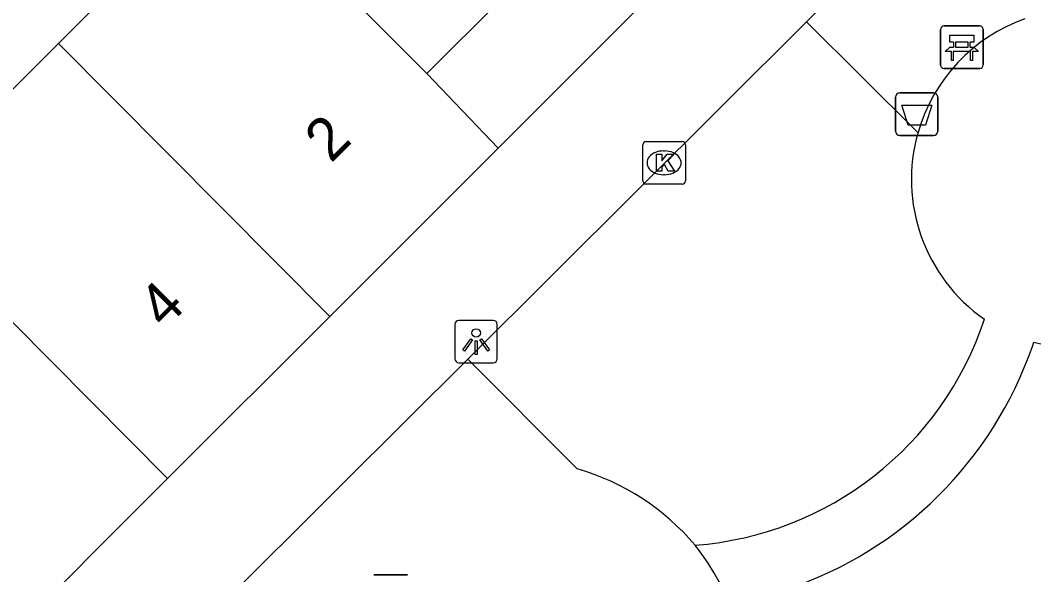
# Model space of a CAD drawing. Extents: x 160107 to 160928, y 382056 to 382918.
# Drawn here: x 160601.98 to 160625.81, y 382651.46 to 382664.5 of the extents above; entities that cross this region are included whole.
import ezdxf

# ---------------------------------------------------------------- set-up
doc = ezdxf.new("R2010")
doc.units = 0
for name, color, linetype in [('IMGEO_Afvalbak', 7, 'Continuous'), ('IMGEO_Bank', 7, 'Continuous'), ('IMGEO_Groenvoorziening', 7, 'Continuous'), ('IMGEO_Kolk', 7, 'Continuous'), ('IMGEO_Lichtpunt', 7, 'Continuous'), ('IMGEO_Pand', 7, 'Continuous'), ('IMGEO_Pand_nummerreeks', 7, 'Continuous'), ('IMGEO_Speelvoorziening', 7, 'Continuous'), ('IMGEO_Voetpad_open', 7, 'Continuous')]:
    doc.layers.add(name, color=color, linetype=linetype)

msp = doc.modelspace()

# ---------------------------------------------------------------- linework, layer by layer
at = {"layer": 'IMGEO_Afvalbak'}
for p, q in [((160622.562, 382661.893), (160622.562, 382662.693)), ((160622.562, 382662.693), (160622.562, 382661.893)), ((160622.662, 382662.793), (160623.452, 382662.793)), ((160623.452, 382662.793), (160622.662, 382662.793)), ((160623.552, 382662.693), (160623.552, 382661.893)), ((160623.552, 382661.893), (160623.552, 382662.693)), ((160623.452, 382661.793), (160622.662, 382661.793)), ((160622.662, 382661.793), (160623.452, 382661.793))]:
    msp.add_line(p, q, dxfattribs=at)
msp.add_lwpolyline([(160622.705, 382662.507), (160623.409, 382662.507), (160623.26, 382662.037), (160622.854, 382662.037), (160622.705, 382662.507)], dxfattribs=at)
for centre, start, end in [((160622.662, 382662.693), 90, 180), ((160622.662, 382662.693), 90, 180), ((160623.452, 382662.693), 0, 90), ((160623.452, 382662.693), 360, 90), ((160622.662, 382661.893), 180, 270), ((160622.662, 382661.893), 180, 270), ((160623.452, 382661.893), 270, 0), ((160623.452, 382661.893), 270, 0)]:
    msp.add_arc(centre, 0.1, start, end, dxfattribs=at)
at = {"layer": 'IMGEO_Bank'}
for p, q in [((160623.618, 382663.442), (160623.618, 382664.283)), ((160623.618, 382664.283), (160623.618, 382663.442)), ((160623.693, 382664.367), (160624.534, 382664.367)), ((160624.534, 382664.367), (160623.693, 382664.367)), ((160624.618, 382664.292), (160624.618, 382663.451)), ((160624.618, 382663.451), (160624.618, 382664.292)), ((160624.315, 382663.765), (160623.922, 382663.765)), ((160623.927, 382663.873), (160623.927, 382663.979)), ((160623.971, 382663.979), (160623.971, 382663.873)), ((160624.259, 382663.985), (160623.977, 382663.985)), ((160623.977, 382663.867), (160624.259, 382663.867)), ((160624.265, 382663.873), (160624.265, 382663.979)), ((160624.309, 382663.979), (160624.309, 382663.873)), ((160624.543, 382663.367), (160623.702, 382663.367)), ((160623.702, 382663.367), (160624.543, 382663.367))]:
    msp.add_line(p, q, dxfattribs=at)
for points in [[(160623.921, 382663.985), (160623.835, 382663.985), (160623.835, 382664.146), (160624.398, 382664.146), (160624.398, 382663.985), (160624.315, 382663.985)], [(160623.865, 382663.765), (160623.723, 382663.765), (160623.835, 382663.867), (160623.921, 382663.867)], [(160624.315, 382663.867), (160624.398, 382663.867), (160624.51, 382663.765), (160624.371, 382663.765)], [(160623.915, 382663.758), (160623.915, 382663.551), (160623.872, 382663.551), (160623.872, 382663.758)], [(160624.365, 382663.758), (160624.365, 382663.551), (160624.321, 382663.551), (160624.321, 382663.758)]]:
    msp.add_lwpolyline(points, dxfattribs=at)
for centre, radius, start, end in [((160623.696, 382664.289), 0.0779, 92.4484, 184.2845), ((160623.696, 382664.289), 0.0779, 92.4484, 184.2845), ((160624.54, 382664.289), 0.0779, 2.4484, 94.2845), ((160624.54, 382664.289), 0.0779, 2.4484, 94.2845), ((160623.865, 382663.758), 0.00671, 2.8957, 87.1043), ((160623.922, 382663.758), 0.00671, 92.8957, 177.1043), ((160623.92, 382663.978), 0.00671, 2.8957, 87.1043), ((160623.92, 382663.874), 0.00671, 272.8957, 357.1043), ((160623.977, 382663.978), 0.00671, 92.8957, 177.1043), ((160623.977, 382663.874), 0.00671, 182.8957, 267.1043), ((160624.259, 382663.978), 0.00671, 2.8957, 87.1043), ((160624.259, 382663.874), 0.00671, 272.8957, 357.1043), ((160624.316, 382663.978), 0.00671, 92.8957, 177.1043), ((160624.316, 382663.874), 0.00671, 182.8957, 267.1043), ((160624.314, 382663.758), 0.00671, 2.8957, 87.1043), ((160624.371, 382663.758), 0.00671, 92.8957, 177.1043), ((160623.696, 382663.445), 0.0779, 182.4484, 274.2845), ((160623.696, 382663.445), 0.0779, 182.4484, 274.2845), ((160624.54, 382663.445), 0.0779, 272.4484, 4.2845), ((160624.54, 382663.445), 0.0779, 272.4484, 4.2845)]:
    msp.add_arc(centre, radius, start, end, dxfattribs=at)
at = {"layer": 'IMGEO_Groenvoorziening'}
for points in [[(160620.462, 382664.462), (160623.087, 382661.862)], [(160615.076, 382653.949), (160612.504, 382656.531)]]:
    msp.add_lwpolyline(points, dxfattribs=at)
msp.add_arc((160613.525, 382648.515), 5.651, 40.141, 74.0691, dxfattribs=at)
at = {"layer": 'IMGEO_Kolk'}
for p, q in [((160616.692, 382661.648), (160617.544, 382661.648)), ((160616.617, 382660.722), (160616.617, 382661.574)), ((160617.105, 382661.428), (160617.13, 382661.428)), ((160617.618, 382661.574), (160617.618, 382660.722)), ((160617.128, 382660.868), (160617.103, 382660.868)), ((160617.544, 382660.648), (160616.692, 382660.648))]:
    msp.add_line(p, q, dxfattribs=at)
for points in [[(160616.692, 382661.648), (160617.544, 382661.648)], [(160616.617, 382660.722), (160616.617, 382661.574)], [(160617.618, 382661.574), (160617.618, 382660.722)], [(160616.938, 382661.348), (160617.061, 382661.348), (160617.061, 382661.197), (160617.191, 382661.348), (160617.355, 382661.348), (160617.209, 382661.197), (160617.362, 382660.948), (160617.21, 382660.948), (160617.125, 382661.112), (160617.061, 382661.045), (160617.061, 382660.948), (160616.938, 382660.948), (160616.938, 382661.348)], [(160617.544, 382660.648), (160616.692, 382660.648)]]:
    msp.add_lwpolyline(points, dxfattribs=at)
for centre, start, end in [((160616.694, 382661.572), 91.552, 178.448), ((160616.694, 382661.572), 91.552, 178.448), ((160617.542, 382661.572), 1.552, 88.448), ((160617.542, 382661.572), 1.552, 88.448), ((160616.694, 382660.724), 181.552, 268.448), ((160616.694, 382660.724), 181.552, 268.448), ((160617.542, 382660.724), 271.552, 358.448), ((160617.542, 382660.724), 271.552, 358.448)]:
    msp.add_arc(centre, 0.0765, start, end, dxfattribs=at)
for centre, major_axis, ratio, start_param, end_param in [((160617.104, 382661.148), (-0.387, 0.002), 0.722429, 4.712389, 7.853982), ((160617.129, 382661.148), (-0.39, 0.002), 0.717154, 1.570796, 4.712389)]:
    msp.add_ellipse(centre, major_axis=major_axis, ratio=ratio, start_param=start_param, end_param=end_param, dxfattribs=at)
at = {"layer": 'IMGEO_Lichtpunt'}
for p, q in [((160612.199, 382657.349), (160612.199, 382656.542)), ((160612.199, 382657.349), (160612.199, 382656.542)), ((160613.101, 382657.444), (160612.293, 382657.444)), ((160613.101, 382657.444), (160612.293, 382657.444)), ((160613.195, 382656.542), (160613.195, 382657.349)), ((160613.195, 382656.542), (160613.195, 382657.349)), ((160612.293, 382656.448), (160613.101, 382656.448)), ((160612.293, 382656.448), (160613.101, 382656.448))]:
    msp.add_line(p, q, dxfattribs=at)
for points in [[(160612.573, 382657.013), (160612.612, 382656.985), (160612.424, 382656.723), (160612.386, 382656.75), (160612.573, 382657.013)], [(160612.675, 382656.965), (160612.722, 382656.965), (160612.722, 382656.643), (160612.675, 382656.643), (160612.675, 382656.965)], [(160612.785, 382656.985), (160612.823, 382657.012), (160613.01, 382656.75), (160612.971, 382656.722), (160612.785, 382656.985)]]:
    msp.add_lwpolyline(points, dxfattribs=at)
msp.add_circle((160612.698, 382657.147), 0.0994, dxfattribs=at)
for centre, start, end in [((160612.293, 382657.349), 90, 180), ((160612.293, 382657.349), 90, 180), ((160613.101, 382657.349), 0, 90), ((160613.101, 382657.349), 0, 90), ((160612.293, 382656.542), 180, 270), ((160612.293, 382656.542), 180, 270), ((160613.101, 382656.542), 270, 0), ((160613.101, 382656.542), 270, 360)]:
    msp.add_arc(centre, 0.0946, start, end, dxfattribs=at)
at = {"layer": 'IMGEO_Pand'}
for points in [[(160609.83, 382671.951), (160615.028, 382666.729), (160611.539, 382663.245)], [(160622.246, 382670.519), (160613.22, 382661.494)], [(160602.881, 382663.95), (160606.858, 382667.926), (160611.539, 382663.245)], [(160599.072, 382660.142), (160602.881, 382663.95)], [(160609.262, 382657.537), (160602.881, 382663.95)], [(160611.539, 382663.245), (160613.22, 382661.494)], [(160613.22, 382661.494), (160609.262, 382657.537)], [(160605.445, 382653.722), (160599.072, 382660.142)], [(160609.262, 382657.537), (160605.445, 382653.722)], [(160605.445, 382653.722), (160601.487, 382649.764)]]:
    msp.add_lwpolyline(points, dxfattribs=at)
at = {"layer": 'IMGEO_Speelvoorziening'}
for p, q in [((160610.296, 382651.463), (160611.086, 382651.463)), ((160611.086, 382651.463), (160610.296, 382651.463))]:
    msp.add_line(p, q, dxfattribs=at)
at = {"layer": 'IMGEO_Voetpad_open'}
for points in [[(160620.462, 382664.462), (160623.48, 382667.47), (160624.964, 382668.959), (160625.269, 382669.211)], [(160612.504, 382656.531), (160620.462, 382664.462)], [(160625.776, 382656.832), (160625.808, 382656.933)], [(160612.504, 382656.531), (160609.529, 382653.566), (160606.589, 382650.637)]]:
    msp.add_lwpolyline(points, dxfattribs=at)
for centre, radius, start, end in [((160626.95, 382660.751), 4.019, 109.5938, 163.9591), ((160626.94, 382660.758), 4.008, 164.0055, 235.1037), ((160626.921, 382660.743), 3.969, 253.7187, 343.5985), ((160617.268, 382659.908), 7.772, 274.2613, 341.7146), ((160617.071, 382659.856), 9.215, 288.6292, 340.8412), ((160613.453, 382648.637), 5.629, 234.6573, 38.7154)]:
    msp.add_arc(centre, radius, start, end, dxfattribs=at)

# ---------------------------------------------------------------- texts
at = {"layer": 'IMGEO_Pand_nummerreeks'}
for s, p in [('2', (160609.287, 382661.125)), ('4', (160605.377, 382657.216))]:
    msp.add_text(s, height=1, rotation=44.9927, dxfattribs=at).set_placement(p)

doc.saveas('drawing.dxf')
